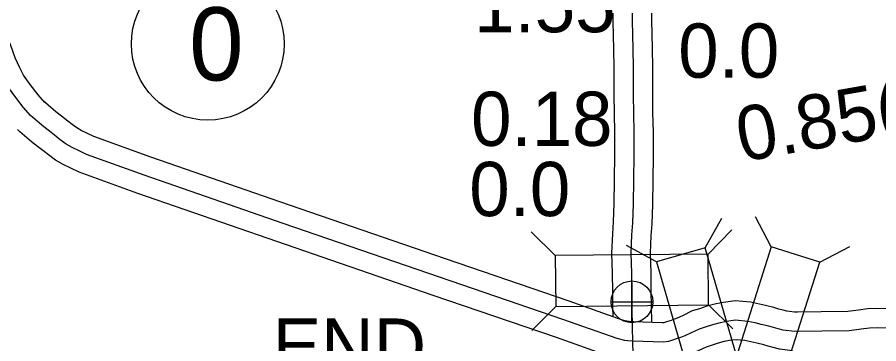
# Model space of a CAD drawing. Extents: x 31699 to 244310, y -8841 to 11474.
# Drawn here: x 96281.6 to 96728.2, y 4091.1 to 4260.7 of the extents above; entities that cross this region are included whole.
import ezdxf

# ---------------------------------------------------------------- set-up
doc = ezdxf.new("R2010")
doc.units = 0
for name, color, linetype in [('B_Logo', 7, 'Continuous'), ('Level 21', 7, 'Continuous'), ('R_Border Notes', 7, 'Continuous'), ('R_XS_EARTHWORK_STAGE1', 7, 'Continuous'), ('R_XS_EARTHWORK_STAGE2', 7, 'Continuous'), ('S_AREA_CALC', 7, 'Continuous'), ('S_WALL', 7, 'Continuous'), ('S_WALL_ANNOT', 7, 'Continuous')]:
    doc.layers.add(name, color=color, linetype=linetype)

msp = doc.modelspace()

# ---------------------------------------------------------------- linework, layer by layer
at = {"layer": 'B_Logo'}
for points in [[(96288.44, 4209.71), (96284.64, 4213.99), (96280.29, 4219.65), (96276.13, 4225.33), (96273.79, 4230.16), (96271.24, 4235.79), (96268.86, 4242.43), (96265.26, 4251.11), (96262.72, 4259.61), (96260.28, 4266.58), (96258.68, 4270.49), (96244.65, 4314.11), (96230.29, 4357.93)], [(96600.88, 4084.92), (96600.68, 4093.13), (96600.59, 4098.67), (96600.4, 4110.28), (96600.27, 4118.48), (96600.18, 4127.83), (96599.88, 4138.17), (96600.25, 4147.72), (96600.68, 4153.93), (96600.99, 4163.68), (96601.18, 4176.16), (96601.37, 4189.11), (96601.45, 4200.66), (96601.15, 4211.07), (96601, 4220.08), (96601.06, 4228.75), (96601.09, 4235.03), (96600.88, 4243.64), (96600.74, 4252.11), (96600.57, 4258.18), (96600.5, 4262.78)], [(96600.62, 4092.53), (96598.09, 4092.69), (96596.62, 4092.8), (96592.55, 4093.8), (96564.49, 4103.75), (96500.41, 4125.67), (96419.39, 4153.58), (96347.41, 4178.57), (96317.47, 4189.43), (96313.64, 4191.23), (96310.09, 4192.98), (96306.86, 4194.79), (96303.89, 4197.08), (96301.67, 4198.78), (96298.3, 4201.46), (96295.33, 4203.75), (96289.59, 4208.66), (96288.44, 4209.71)], [(96684.7, 4097.43), (96678.63, 4098.2), (96676.02, 4098.89), (96673.61, 4099.52), (96671.2, 4100.28), (96667.26, 4101.15), (96664.12, 4101.9), (96660.25, 4102.71), (96653.98, 4103.27), (96649.26, 4102.6), (96645.94, 4102.01), (96641.96, 4101.01), (96638.26, 4099.68), (96635.08, 4098.76), (96630.65, 4096.62), (96627.74, 4095.3), (96625.96, 4094.54), (96623.71, 4093.77), (96621.19, 4092.93), (96619.14, 4092.29), (96616.61, 4091.85), (96600.62, 4092.53)], [(96996.94, 4096.27), (96992.8, 4097.28), (96991.27, 4097.46), (96990, 4097.58), (96908.66, 4098.18), (96866.79, 4098.43), (96759.1, 4099.01), (96727.41, 4099.46), (96723.42, 4099.27), (96719.1, 4098.62), (96712.92, 4097.87), (96684.7, 4097.43)]]:
    msp.add_lwpolyline(points, dxfattribs=at)
at = {"layer": 'Level 21'}
for p, q in [((96600.24, 4102.04), (96600.24, 4123.7)), ((96589.4, 4112.87), (96611.07, 4112.87))]:
    msp.add_line(p, q, dxfattribs=at)
msp.add_circle((96600.24, 4112.87), 10.83, dxfattribs=at)
at = {"layer": 'R_Border Notes'}
msp.add_circle((96380.36, 4246.82), 39.6, dxfattribs=at)
at = {"layer": 'R_XS_EARTHWORK_STAGE1'}
for p, q in [((96638.26, 4140.9), (96646.76, 4156.31)), ((96672.4, 4141.44), (96664.29, 4157.05)), ((96560.49, 4136.93), (96547.93, 4149.26)), ((96639.69, 4137.66), (96652.02, 4150.22)), ((96612.9, 4133.57), (96597.48, 4142.07)), ((96697.57, 4133.48), (96713.19, 4141.6)), ((96560.74, 4110.53), (96548.41, 4097.97)), ((96639.93, 4111.26), (96652.49, 4098.93))]:
    msp.add_line(p, q, dxfattribs=at)
for points in [[(96660.25, 4064.82), (96638.26, 4140.9), (96612.9, 4133.57), (96634.89, 4057.49)], [(96673.7, 4057.96), (96697.57, 4133.48), (96672.4, 4141.44), (96648.53, 4065.92)], [(96560.74, 4110.53), (96639.93, 4111.26), (96639.69, 4137.66), (96560.49, 4136.93)]]:
    msp.add_lwpolyline(points, close=True, dxfattribs=at)
at = {"layer": 'R_XS_EARTHWORK_STAGE2'}
for points in [[(96590.48, 4105.23), (96590.4, 4110.11), (96590.27, 4118.36), (96590.18, 4127.63), (96589.87, 4138.22), (96590.27, 4148.26), (96590.69, 4154.43), (96590.99, 4163.92), (96591.19, 4176.31), (96591.37, 4189.22), (96591.45, 4200.55), (96591.15, 4210.84), (96591, 4220.03), (96591.06, 4228.81), (96591.09, 4234.93), (96590.88, 4243.43), (96590.74, 4251.89), (96590.58, 4257.96), (96590.5, 4262.74)], [(96610.53, 4102.41), (96610.4, 4110.44), (96610.26, 4118.61), (96610.18, 4128.02), (96609.88, 4138.12), (96610.24, 4147.17), (96610.67, 4153.43), (96610.99, 4163.44), (96611.18, 4176.01), (96611.37, 4189.01), (96611.45, 4200.77), (96611.14, 4211.3), (96611, 4220.13), (96611.06, 4228.7), (96611.09, 4235.13), (96610.88, 4243.84), (96610.74, 4252.33), (96610.57, 4258.4), (96610.5, 4262.83)]]:
    msp.add_lwpolyline(points, dxfattribs=at)
at = {"layer": 'S_AREA_CALC'}
for points in [[(96295.92, 4216.35), (96292.36, 4220.36), (96288.29, 4225.66), (96284.74, 4230.5), (96282.85, 4234.41), (96280.51, 4239.55), (96278.2, 4246.03), (96274.69, 4254.47), (96272.24, 4262.7), (96269.63, 4270.13), (96268.09, 4273.92), (96254.16, 4317.2), (96240.15, 4359.93)], [(96601.25, 4102.51), (96598.78, 4102.66), (96598.2, 4102.71), (96595.42, 4103.39), (96567.78, 4113.19), (96503.66, 4135.12), (96422.66, 4163.03), (96350.75, 4187.99), (96321.32, 4198.67), (96317.98, 4200.24), (96314.75, 4201.83), (96312.4, 4203.15), (96309.98, 4205.01), (96307.82, 4206.67), (96304.46, 4209.33), (96301.64, 4211.51), (96296.21, 4216.15), (96295.18, 4217.09)], [(96601.25, 4102.51), (96598.78, 4102.66), (96598.2, 4102.71), (96595.42, 4103.39), (96567.78, 4113.19), (96503.66, 4135.12), (96422.66, 4163.03), (96350.75, 4187.99), (96321.32, 4198.67), (96317.98, 4200.24), (96314.75, 4201.83), (96312.4, 4203.15), (96309.98, 4205.01), (96307.82, 4206.67), (96304.46, 4209.33), (96301.64, 4211.51), (96296.21, 4216.15), (96295.18, 4217.09)], [(96600, 4082.55), (96597.41, 4082.71), (96595.05, 4082.89), (96589.68, 4084.2), (96561.2, 4094.31), (96497.16, 4116.21), (96416.12, 4144.13), (96344.06, 4169.14), (96313.62, 4180.18), (96309.31, 4182.22), (96305.43, 4184.12), (96301.33, 4186.43), (96297.81, 4189.15), (96295.52, 4190.89), (96292.13, 4193.59), (96289.02, 4195.98), (96282.97, 4201.17), (96281.7, 4202.32)], [(96685.97, 4107.35), (96680.55, 4108.04), (96678.57, 4108.57), (96676.39, 4109.13), (96673.79, 4109.95), (96669.5, 4110.9), (96666.3, 4111.67), (96661.72, 4112.62), (96653.71, 4113.34), (96647.68, 4112.47), (96643.85, 4111.79), (96639.05, 4110.59), (96635.18, 4109.2), (96631.48, 4108.13), (96626.41, 4105.68), (96623.72, 4104.46), (96622.37, 4103.88), (96620.5, 4103.24), (96618.13, 4102.45), (96616.79, 4102.04), (96615.95, 4101.89), (96601.04, 4102.52)], [(96999.32, 4105.98), (96994.58, 4107.14), (96992.31, 4107.41), (96990.5, 4107.58), (96908.73, 4108.18), (96866.85, 4108.43), (96759.19, 4109.01), (96727.25, 4109.46), (96722.43, 4109.24), (96717.74, 4108.53), (96712.24, 4107.86), (96684.55, 4107.43)], [(96683.44, 4087.51), (96676.71, 4088.37), (96673.48, 4089.22), (96670.84, 4089.91), (96668.61, 4090.62), (96665.02, 4091.41), (96661.94, 4092.14), (96658.78, 4092.8), (96654.24, 4093.21), (96650.85, 4092.72), (96648.04, 4092.22), (96644.88, 4091.43), (96641.34, 4090.16), (96638.67, 4089.39), (96634.89, 4087.56), (96631.77, 4086.15), (96629.55, 4085.2), (96626.91, 4084.3), (96624.25, 4083.41), (96621.48, 4082.55), (96617.27, 4081.82), (96600.2, 4082.54)]]:
    msp.add_lwpolyline(points, dxfattribs=at)

# ---------------------------------------------------------------- texts
at = {"layer": 'R_Border Notes'}
msp.add_text('0', height=38.02, dxfattribs=at).set_placement((96370.68, 4227.81))
at = {"layer": 'S_WALL'}
for s, p in [('1.55', (96518.44, 4252.85)), ('0.18', (96516.85, 4193.85))]:
    msp.add_text(s, height=28.16, dxfattribs=at).set_placement(p)
msp.add_text('0.85(O.P.)', height=28.16, rotation=10, dxfattribs=at).set_placement((96657.08, 4185.46))
at = {"layer": 'S_WALL_ANNOT'}
for s, p in [('0.0', (96624.26, 4229.25)), ('0.0', (96515.92, 4157.38)), ('END', (96413.99, 4076.09))]:
    msp.add_text(s, height=28.16, dxfattribs=at).set_placement(p)

doc.saveas('drawing.dxf')
